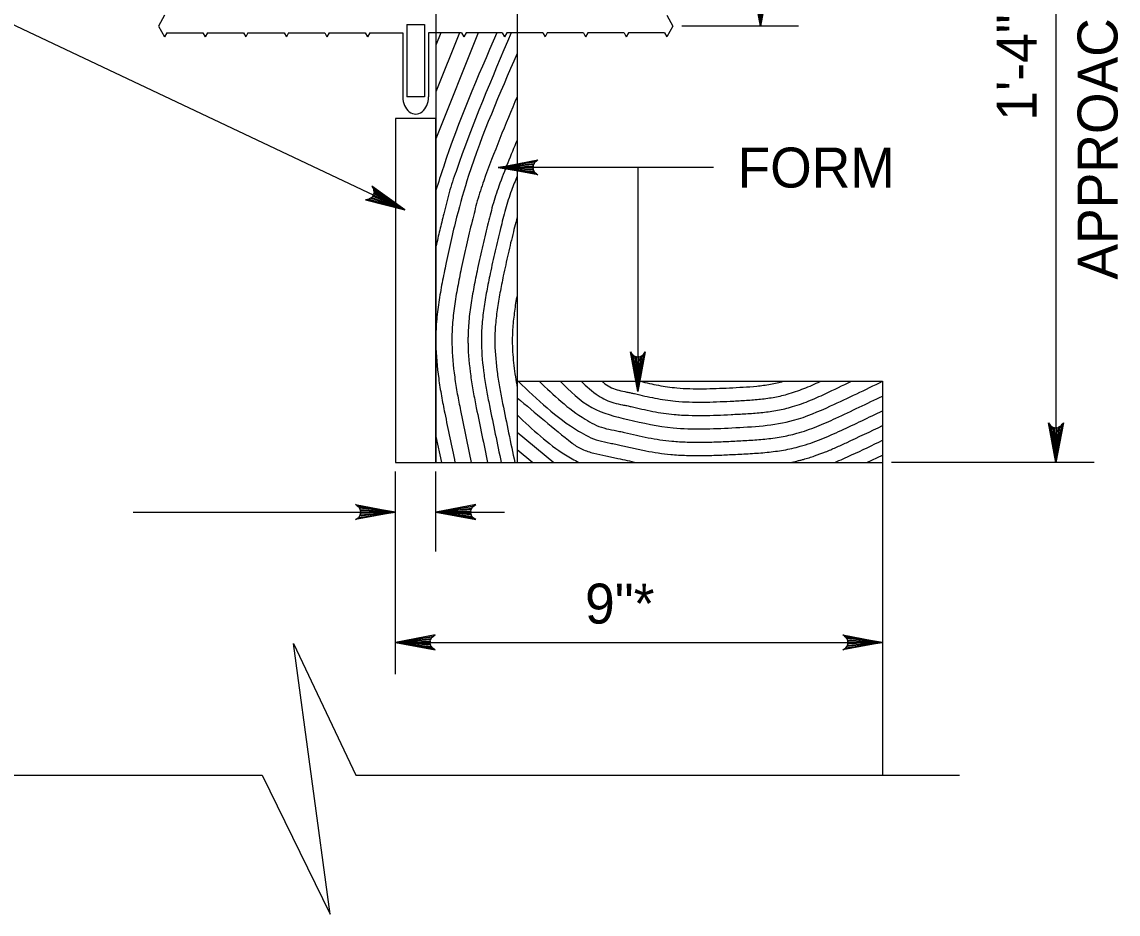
# Model space of a CAD drawing. Extents: x 636530 to 644067, y 294168 to 299122.
# Drawn here: x 636769 to 636851.3, y 298147.6 to 298214.6 of the extents above; entities that cross this region are included whole.
import ezdxf

# ---------------------------------------------------------------- set-up
doc = ezdxf.new("R2010")
doc.units = 0
doc.layers.add('1', color=7, linetype='Continuous')

msp = doc.modelspace()

# ---------------------------------------------------------------- linework, layer by layer
at = {"layer": '1'}
for p, q in [((636806.163, 298266.856), (636806.163, 298181.512)), ((636824.43, 298246.535), (636824.43, 298214.277)), ((636846.612, 298246.535), (636846.612, 298181.512)), ((636800.067, 298224.815), (636800.067, 298181.512)), ((636760.072, 298218.272), (636797.716, 298200.469)), ((636779.688, 298215.085), (636779.238, 298214.277)), ((636817.398, 298215.085), (636817.848, 298214.277)), ((636779.238, 298214.277), (636779.688, 298213.469)), ((636797.881, 298214.385), (636799.205, 298214.385)), ((636797.881, 298214.385), (636797.881, 298208.955)), ((636799.205, 298214.385), (636799.205, 298208.955)), ((636817.848, 298214.277), (636817.398, 298213.469)), ((636827.292, 298214.277), (636818.518, 298214.277)), ((636779.855, 298213.769), (636779.688, 298213.469)), ((636779.855, 298213.769), (636782.569, 298213.769)), ((636782.569, 298213.769), (636782.736, 298213.469)), ((636782.903, 298213.769), (636782.736, 298213.469)), ((636782.903, 298213.769), (636785.617, 298213.769)), ((636785.617, 298213.769), (636785.784, 298213.469)), ((636785.951, 298213.769), (636785.784, 298213.469)), ((636785.951, 298213.769), (636788.665, 298213.769)), ((636788.665, 298213.769), (636788.832, 298213.469)), ((636788.999, 298213.769), (636788.832, 298213.469)), ((636788.999, 298213.769), (636791.713, 298213.769)), ((636791.713, 298213.769), (636791.88, 298213.469)), ((636792.047, 298213.769), (636791.88, 298213.469)), ((636792.047, 298213.769), (636794.761, 298213.769)), ((636794.761, 298213.769), (636794.928, 298213.469)), ((636795.095, 298213.769), (636794.928, 298213.469)), ((636795.095, 298213.769), (636797.581, 298213.769)), ((636797.581, 298213.769), (636797.581, 298208.955)), ((636799.505, 298213.769), (636799.505, 298208.955)), ((636801.991, 298213.769), (636799.505, 298213.769)), ((636803.23, 298213.769), (636800.067, 298205.817)), ((636801.83, 298213.769), (636800.067, 298209.335)), ((636800.431, 298213.769), (636800.067, 298212.852)), ((636801.991, 298213.769), (636802.158, 298213.469)), ((636802.325, 298213.769), (636802.158, 298213.469)), ((636805.039, 298213.769), (636802.325, 298213.769)), ((636805.039, 298213.769), (636805.206, 298213.469)), ((636805.373, 298213.769), (636805.206, 298213.469)), ((636808.087, 298213.769), (636805.373, 298213.769)), ((636808.087, 298213.769), (636808.254, 298213.469)), ((636808.421, 298213.769), (636808.254, 298213.469)), ((636811.135, 298213.769), (636808.421, 298213.769)), ((636811.135, 298213.769), (636811.302, 298213.469)), ((636811.469, 298213.769), (636811.302, 298213.469)), ((636814.183, 298213.769), (636811.469, 298213.769)), ((636814.183, 298213.769), (636814.35, 298213.469)), ((636814.517, 298213.769), (636814.35, 298213.469)), ((636817.231, 298213.769), (636814.517, 298213.769)), ((636817.231, 298213.769), (636817.398, 298213.469)), ((636799.205, 298208.955), (636797.881, 298208.955)), ((636797.019, 298207.345), (636797.019, 298181.512)), ((636820.91, 298203.662), (636804.741, 298203.662)), ((636815.224, 298203.662), (636815.224, 298186.834)), ((636806.163, 298187.608), (636833.595, 298187.608)), ((636833.595, 298187.608), (636833.595, 298181.512)), ((636806.163, 298183.785), (636808.914, 298181.512)), ((636800.067, 298183.467), (636800.472, 298181.512)), ((636806.163, 298182.488), (636807.344, 298181.512)), ((636832.406, 298181.512), (636833.595, 298182.075)), ((636797.019, 298181.512), (636833.595, 298181.512)), ((636833.595, 298181.512), (636833.595, 298158.056)), ((636849.474, 298181.512), (636834.274, 298181.512)), ((636797.019, 298165.633), (636797.019, 298180.833)), ((636800.067, 298174.839), (636800.067, 298180.833)), ((636777.342, 298177.793), (636797.019, 298177.793)), ((636800.067, 298177.793), (636805.216, 298177.793)), ((636797.019, 298168.01), (636833.595, 298168.01)), ((636745.23, 298158.056), (636787.021, 298158.056)), ((636794.059, 298158.056), (636839.378, 298158.056))]:
    msp.add_line(p, q, dxfattribs=at)
for points in [[(636824.43, 298214.277), (636823.87, 298217.259)], [(636824.03, 298217.029), (636824.43, 298214.277), (636823.95, 298217.144)], [(636824.23, 298216.911), (636824.43, 298214.277), (636824.13, 298216.97)], [(636824.43, 298216.877), (636824.43, 298214.277), (636824.33, 298216.894)], [(636824.989, 298217.259), (636824.43, 298214.277), (636824.909, 298217.144)], [(636824.83, 298217.029), (636824.43, 298214.277), (636824.73, 298216.97)], [(636824.63, 298216.911), (636824.43, 298214.277), (636824.53, 298216.894)], [(636804.741, 298203.662), (636807.723, 298204.221), (636807.609, 298204.142), (636807.494, 298204.062), (636807.434, 298203.962), (636807.375, 298203.862), (636807.358, 298203.762), (636807.341, 298203.662), (636807.358, 298203.562), (636807.375, 298203.462), (636807.434, 298203.362), (636807.494, 298203.262), (636807.609, 298203.182), (636807.723, 298203.103), (636804.741, 298203.662), (636807.609, 298203.182), (636807.494, 298203.262), (636804.741, 298203.662), (636807.434, 298203.362), (636807.375, 298203.462), (636804.741, 298203.662), (636807.358, 298203.562), (636807.341, 298203.662), (636804.741, 298203.662), (636807.358, 298203.762), (636807.375, 298203.862), (636804.741, 298203.662), (636807.434, 298203.962), (636807.494, 298204.062), (636804.741, 298203.662), (636807.609, 298204.142)], [(636797.716, 298200.469), (636795.258, 298202.25), (636795.328, 298202.128), (636795.398, 298202.007), (636795.409, 298201.892), (636795.42, 298201.776), (636795.392, 298201.678), (636795.365, 298201.58), (636795.307, 298201.497), (636795.249, 298201.414), (636795.152, 298201.349), (636795.056, 298201.284), (636794.918, 298201.261), (636794.78, 298201.238), (636797.716, 298200.469), (636794.918, 298201.261), (636795.056, 298201.284), (636797.716, 298200.469), (636795.152, 298201.349), (636795.249, 298201.414), (636797.716, 298200.469), (636795.307, 298201.497), (636795.365, 298201.58), (636797.716, 298200.469), (636795.392, 298201.678), (636795.42, 298201.776), (636797.716, 298200.469), (636795.409, 298201.892), (636795.398, 298202.007), (636797.716, 298200.469), (636795.328, 298202.128)], [(636815.224, 298186.834), (636814.665, 298189.817), (636814.744, 298189.702), (636814.824, 298189.587), (636814.924, 298189.528), (636815.024, 298189.469), (636815.124, 298189.451), (636815.224, 298189.434), (636815.324, 298189.451), (636815.424, 298189.469), (636815.524, 298189.528), (636815.624, 298189.587), (636815.704, 298189.702), (636815.783, 298189.817), (636815.224, 298186.834), (636815.704, 298189.702), (636815.624, 298189.587), (636815.224, 298186.834), (636815.524, 298189.528), (636815.424, 298189.469), (636815.224, 298186.834), (636815.324, 298189.451), (636815.224, 298189.434), (636815.224, 298186.834), (636815.124, 298189.451), (636815.024, 298189.469), (636815.224, 298186.834), (636814.924, 298189.528), (636814.824, 298189.587), (636815.224, 298186.834), (636814.744, 298189.702)], [(636846.612, 298181.512), (636846.052, 298184.495), (636846.132, 298184.38), (636846.212, 298184.265), (636846.312, 298184.206), (636846.412, 298184.146), (636846.512, 298184.129), (636846.612, 298184.112), (636846.712, 298184.129), (636846.812, 298184.146), (636846.912, 298184.206), (636847.012, 298184.265), (636847.091, 298184.38), (636847.171, 298184.495), (636846.612, 298181.512), (636847.091, 298184.38), (636847.012, 298184.265), (636846.612, 298181.512), (636846.912, 298184.206), (636846.812, 298184.146), (636846.612, 298181.512), (636846.712, 298184.129), (636846.612, 298184.112), (636846.612, 298181.512), (636846.512, 298184.129), (636846.412, 298184.146), (636846.612, 298181.512), (636846.312, 298184.206), (636846.212, 298184.265), (636846.612, 298181.512), (636846.132, 298184.38)], [(636797.019, 298177.793), (636794.036, 298177.233), (636794.151, 298177.313), (636794.266, 298177.393), (636794.326, 298177.493), (636794.385, 298177.593), (636794.402, 298177.693), (636794.419, 298177.793), (636794.402, 298177.893), (636794.385, 298177.993), (636794.326, 298178.093), (636794.266, 298178.193), (636794.151, 298178.272), (636794.036, 298178.352), (636797.019, 298177.793), (636794.151, 298178.272), (636794.266, 298178.193), (636797.019, 298177.793), (636794.326, 298178.093), (636794.385, 298177.993), (636797.019, 298177.793), (636794.402, 298177.893), (636794.419, 298177.793), (636797.019, 298177.793), (636794.402, 298177.693), (636794.385, 298177.593), (636797.019, 298177.793), (636794.326, 298177.493), (636794.266, 298177.393), (636797.019, 298177.793), (636794.151, 298177.313)], [(636800.067, 298177.793), (636803.05, 298177.233), (636802.935, 298177.313), (636802.82, 298177.393), (636802.761, 298177.493), (636802.701, 298177.593), (636802.684, 298177.693), (636802.667, 298177.793), (636802.684, 298177.893), (636802.701, 298177.993), (636802.761, 298178.093), (636802.82, 298178.193), (636802.935, 298178.272), (636803.05, 298178.352), (636800.067, 298177.793), (636802.935, 298178.272), (636802.82, 298178.193), (636800.067, 298177.793), (636802.761, 298178.093), (636802.701, 298177.993), (636800.067, 298177.793), (636802.684, 298177.893), (636802.667, 298177.793), (636800.067, 298177.793), (636802.684, 298177.693), (636802.701, 298177.593), (636800.067, 298177.793), (636802.761, 298177.493), (636802.82, 298177.393), (636800.067, 298177.793), (636802.935, 298177.313)], [(636797.019, 298168.01), (636800.002, 298167.45), (636799.887, 298167.53), (636799.772, 298167.61), (636799.713, 298167.71), (636799.653, 298167.81), (636799.636, 298167.91), (636799.619, 298168.01), (636799.636, 298168.11), (636799.653, 298168.21), (636799.713, 298168.31), (636799.772, 298168.41), (636799.887, 298168.489), (636800.002, 298168.569), (636797.019, 298168.01), (636799.887, 298168.489), (636799.772, 298168.41), (636797.019, 298168.01), (636799.713, 298168.31), (636799.653, 298168.21), (636797.019, 298168.01), (636799.636, 298168.11), (636799.619, 298168.01), (636797.019, 298168.01), (636799.636, 298167.91), (636799.653, 298167.81), (636797.019, 298168.01), (636799.713, 298167.71), (636799.772, 298167.61), (636797.019, 298168.01), (636799.887, 298167.53)], [(636833.595, 298168.01), (636830.612, 298167.45), (636830.727, 298167.53), (636830.842, 298167.61), (636830.902, 298167.71), (636830.961, 298167.81), (636830.978, 298167.91), (636830.995, 298168.01), (636830.978, 298168.11), (636830.961, 298168.21), (636830.902, 298168.31), (636830.842, 298168.41), (636830.727, 298168.489), (636830.612, 298168.569), (636833.595, 298168.01), (636830.727, 298168.489), (636830.842, 298168.41), (636833.595, 298168.01), (636830.902, 298168.31), (636830.961, 298168.21), (636833.595, 298168.01), (636830.978, 298168.11), (636830.995, 298168.01), (636833.595, 298168.01), (636830.978, 298167.91), (636830.961, 298167.81), (636833.595, 298168.01), (636830.902, 298167.71), (636830.842, 298167.61), (636833.595, 298168.01), (636830.727, 298167.53)], [(636787.021, 298158.056), (636792.13, 298147.618), (636789.369, 298167.916), (636794.059, 298158.056)]]:
    msp.add_lwpolyline(points, dxfattribs=at)
msp.add_lwpolyline([(636797.019, 298181.512), (636800.067, 298181.512), (636800.067, 298207.345), (636797.019, 298207.345)], close=True, dxfattribs=at)
msp.add_ellipse((636798.543, 298208.955), major_axis=(0, 1.283), ratio=0.75, start_param=1.570796, end_param=4.712389, dxfattribs=at)
for points in [[(636805.705, 298213.769), (636801.569, 298203.369), (636801.059, 298201.789), (636800.648, 298200.175), (636800.346, 298198.954), (636800.067, 298197.729)], [(636804.629, 298213.769), (636800.622, 298203.693), (636800.067, 298201.952)], [(636806.163, 298212.215), (636802.516, 298203.045), (636801.617, 298199.925), (636800.783, 298196.288), (636800.492, 298194.824), (636800.25, 298193.36), (636800.092, 298191.895), (636800.055, 298191.162), (636800.051, 298190.43), (636800.268, 298187.819), (636800.475, 298186.516), (636800.725, 298185.223), (636801.493, 298181.512)], [(636806.163, 298208.968), (636803.653, 298202.656), (636803.169, 298201.156), (636802.972, 298200.391), (636802.779, 298199.624), (636802.559, 298198.743), (636802.352, 298197.862), (636801.966, 298196.079), (636801.686, 298194.668), (636801.453, 298193.256), (636801.3, 298191.844), (636801.264, 298191.139), (636801.261, 298190.433), (636801.47, 298187.92), (636801.669, 298186.666), (636801.909, 298185.422), (636802.718, 298181.512)], [(636806.163, 298205.721), (636804.79, 298202.267), (636804.32, 298200.811), (636804.129, 298200.068), (636803.941, 298199.324), (636803.727, 298198.465), (636803.525, 298197.607), (636803.334, 298196.743), (636803.149, 298195.87), (636802.879, 298194.512), (636802.655, 298193.153), (636802.508, 298191.794), (636802.474, 298191.115), (636802.468, 298190.775), (636802.471, 298190.436), (636802.671, 298188.021), (636802.862, 298186.816), (636803.093, 298185.621), (636803.944, 298181.512)], [(636806.163, 298203.015), (636805.737, 298201.943), (636805.279, 298200.523), (636805.093, 298199.799), (636804.91, 298199.073), (636804.7, 298198.234), (636804.503, 298197.394), (636804.316, 298196.549), (636804.135, 298195.696), (636803.874, 298194.382), (636803.657, 298193.067), (636803.515, 298191.752), (636803.482, 298191.095), (636803.476, 298190.766), (636803.479, 298190.438), (636803.673, 298188.105), (636803.857, 298186.941), (636804.08, 298185.787), (636804.965, 298181.512)], [(636806.163, 298199.946), (636806.057, 298199.53), (636805.878, 298198.823), (636805.673, 298198.003), (636805.481, 298197.182), (636805.298, 298196.356), (636805.121, 298195.522), (636804.869, 298194.252), (636804.659, 298192.981), (636804.522, 298191.71), (636804.49, 298191.075), (636804.484, 298190.757), (636804.487, 298190.44), (636804.674, 298188.189), (636804.852, 298187.066), (636805.067, 298185.953), (636805.986, 298181.512)], [(636806.163, 298194.087), (636806.162, 298194.083), (636805.962, 298192.869), (636805.831, 298191.656), (636805.8, 298191.049), (636805.797, 298190.443), (636805.914, 298188.784), (636806.025, 298187.954), (636806.163, 298187.128)], [(636806.245, 298187.608), (636810.775, 298183.866), (636812.288, 298183.16), (636813.133, 298182.973), (636813.558, 298182.889), (636813.977, 298182.798), (636814.901, 298182.585), (636815.825, 298182.39), (636816.753, 298182.228), (636817.688, 298182.117), (636818.865, 298182.049), (636820.045, 298182.036), (636821.225, 298182.064), (636822.404, 298182.117), (636823.662, 298182.184), (636824.919, 298182.281), (636826.169, 298182.449), (636826.791, 298182.572), (636827.411, 298182.728), (636828.978, 298183.262), (636830.483, 298183.921), (636833.595, 298185.395)], [(636807.816, 298187.608), (636811.268, 298184.756), (636812.666, 298184.104), (636813.447, 298183.931), (636813.84, 298183.853), (636814.227, 298183.769), (636815.111, 298183.565), (636815.995, 298183.378), (636816.884, 298183.223), (636817.779, 298183.117), (636818.919, 298183.052), (636820.06, 298183.039), (636821.202, 298183.066), (636822.343, 298183.117), (636823.555, 298183.182), (636824.765, 298183.275), (636825.97, 298183.437), (636826.569, 298183.555), (636827.165, 298183.706), (636828.656, 298184.213), (636830.087, 298184.84), (636833.595, 298186.502)], [(636809.386, 298187.608), (636811.761, 298185.646), (636814.476, 298184.74), (636817.87, 298184.117), (636822.282, 298184.117), (636826.92, 298184.683), (636829.692, 298185.759), (636833.595, 298187.608)], [(636810.956, 298187.608), (636812.255, 298186.535), (636813.422, 298185.99), (636814.075, 298185.846), (636814.403, 298185.781), (636814.726, 298185.711), (636815.531, 298185.525), (636816.337, 298185.355), (636817.146, 298185.214), (636817.961, 298185.117), (636819.025, 298185.056), (636820.09, 298185.044), (636821.157, 298185.069), (636822.221, 298185.117), (636823.341, 298185.177), (636824.458, 298185.263), (636825.57, 298185.412), (636826.124, 298185.522), (636826.675, 298185.661), (636828.012, 298186.116), (636828.658, 298186.386), (636829.296, 298186.678), (636831.259, 298187.608)], [(636812.526, 298187.608), (636812.748, 298187.425), (636813.8, 298186.934), (636814.389, 298186.804), (636814.684, 298186.745), (636814.976, 298186.682), (636815.742, 298186.505), (636816.508, 298186.343), (636817.277, 298186.209), (636818.052, 298186.117), (636819.078, 298186.058), (636820.106, 298186.047), (636821.134, 298186.071), (636822.16, 298186.117), (636823.234, 298186.174), (636824.305, 298186.257), (636825.371, 298186.4), (636825.901, 298186.505), (636826.43, 298186.638), (636827.691, 298187.068), (636828.3, 298187.322), (636828.901, 298187.597), (636828.924, 298187.608)], [(636815.416, 298187.608), (636816.094, 298187.453), (636816.773, 298187.313), (636817.455, 298187.197), (636818.143, 298187.117), (636819.131, 298187.06), (636820.121, 298187.049), (636821.111, 298187.073), (636822.1, 298187.117), (636823.127, 298187.172), (636824.151, 298187.251), (636825.171, 298187.388), (636825.679, 298187.488), (636826.157, 298187.608)], [(636806.163, 298186.379), (636810.282, 298182.977), (636810.46, 298182.841), (636810.647, 298182.719), (636810.844, 298182.61), (636811.047, 298182.511), (636811.472, 298182.342), (636811.909, 298182.217), (636812.819, 298182.016), (636813.277, 298181.925), (636813.727, 298181.827), (636815.114, 298181.512)], [(636806.163, 298185.082), (636809.789, 298182.087), (636810.789, 298181.512)], [(636826.646, 298181.512), (636827.153, 298181.622), (636827.405, 298181.685), (636827.656, 298181.751), (636828.075, 298181.874), (636828.489, 298182.011), (636829.3, 298182.311), (636830.094, 298182.643), (636830.878, 298183.001), (636833.595, 298184.289)], [(636829.999, 298181.512), (636831.274, 298182.082), (636833.595, 298183.182)]]:
    msp.add_spline(points, degree=3, dxfattribs=at)

# ---------------------------------------------------------------- texts
for s, p in [('APPROACH SLAB', (636851.234, 298195.244)), ('1\'-4"', (636845.162, 298207.173))]:
    msp.add_text(s, height=3, rotation=90, dxfattribs=at).set_placement(p)
for s, p in [('FORM', (636822.707, 298202.153)), ('9"*', (636811.256, 298169.425))]:
    msp.add_text(s, height=3, dxfattribs=at).set_placement(p)

doc.saveas('drawing.dxf')
